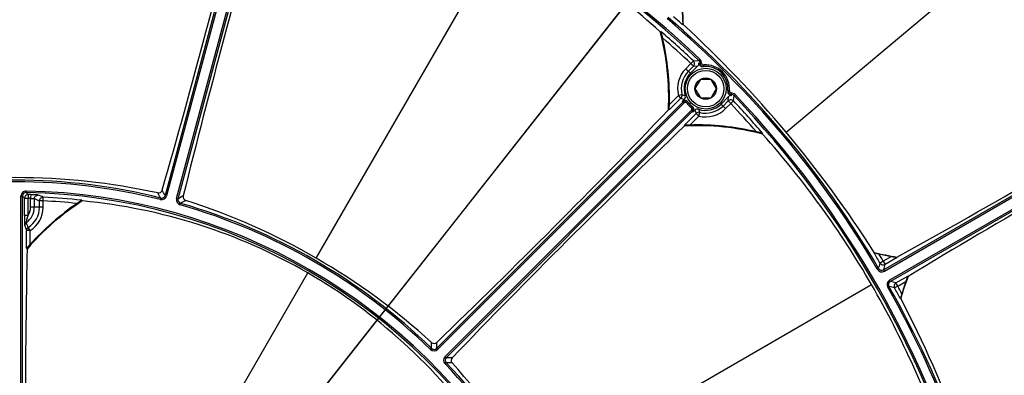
# Model space of a CAD drawing. Header units: millimetres. Extents: x 0 to 420, y -341 to 792.
# Tile 320 of 325: x 363.89 to 386.45, y 234.42 to 242.56. Entities that reach past the tile are written whole.
import ezdxf

# ---------------------------------------------------------------- set-up
doc = ezdxf.new("R2010")
doc.units = ezdxf.units.MM
doc.header["$LTSCALE"] = 23.1
doc.layers.get('0').update_dxf_attribs({"linetype": 'CONTINUOUS'})
doc.layers.add('DIM_PILOTEES', color=7, linetype='CONTINUOUS')
doc.styles.get("Standard").update_dxf_attribs({"font": 'txt', "width": 0.7})
doc.styles.add('TEXTSTYLE_4', font='txt')
doc.dimstyles.new('DIMSTYLE_3', dxfattribs={"dimtxt": 2.5, "dimasz": 3.5, "dimexe": 2, "dimexo": 0, "dimtad": 1, "dimdec": 0, "dimlfac": 5.882353, "dimdsep": 46, "dimtxsty": 'Standard', "dimblk": '_FILLED', "dimblk1": '_FILLED', "dimblk2": '_FILLED', "dimcen": 0.09, "dimazin": 2, "dimtp": 0.8, "dimtm": 0.8, "dimtfac": 1, "dimtdec": 0, "dimtofl": 0, "dimtmove": 0, "dimatfit": 3, "dimldrblk": '_FILLED', "dimfxl": 0, "dimtolj": 1, "dimarcsym": 0})
doc.dimstyles.new('DIMSTYLE_5', dxfattribs={"dimtxt": 2.5, "dimasz": 3.5, "dimexe": 2, "dimexo": 0, "dimtad": 1, "dimdec": 0, "dimlfac": 5.882353, "dimdsep": 46, "dimtxsty": 'Standard', "dimblk": '_FILLED', "dimblk1": '_FILLED', "dimblk2": '_FILLED', "dimcen": 0.09, "dimazin": 2, "dimtp": 0.8, "dimtm": 0.8, "dimtfac": 1, "dimtdec": 0, "dimtmove": 0, "dimatfit": 2, "dimldrblk": '_FILLED', "dimfxl": 0, "dimtolj": 1, "dimarcsym": 0})

# ---------------------------------------------------------------- blocks, each defined once
blk = doc.blocks.new('_FILLED')
at = {"color": 0, "linetype": 'ByBlock'}
blk.add_solid([(0, 0), (-1, 0.1429), (-1, -0.1429)], dxfattribs=at)
blk = doc.blocks.new('*D9')
at = {"layer": 'DIM_PILOTEES', "color": 2, "linetype": 'Continuous'}
for p, q in [((322.755, 216.718), (322.755, 271.478)), ((404.884, 216.276), (404.884, 271.478)), ((322.755, 269.478), (363.82, 269.478)), ((404.884, 269.478), (363.82, 269.478))]:
    blk.add_line(p, q, dxfattribs=at)
at = {"layer": 'DIM_PILOTEES', "color": 2, "linetype": 'Continuous', "xscale": 3.5, "yscale": 3.5, "zscale": 3.5, "rotation": 180}
blk.add_blockref('_FILLED', (322.755, 269.478), dxfattribs=at)
at = {"layer": 'DIM_PILOTEES', "color": 2, "linetype": 'Continuous', "xscale": 3.5, "yscale": 3.5, "zscale": 3.5}
blk.add_blockref('_FILLED', (404.884, 269.478), dxfattribs=at)
at = {"layer": 'DIM_PILOTEES', "color": 2, "linetype": 'Continuous', "insert": (363.82, 272.603), "char_height": 2.5, "width": 8.57143, "attachment_point": 2, "line_spacing_factor": 0.9}
blk.add_mtext('{\\ftxt;\\W0.0001;\\H0.0001;\\~}{\\ftxt;\\W2.2857142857;\\H2.5; }{\\ftxt;\\W0.0001;\\H0.0001;\\~}', dxfattribs=at)
blk = doc.blocks.new('*D10')
at = {"layer": 'DIM_PILOTEES', "color": 2, "linetype": 'Continuous'}
for p, q in [((363.805, 225.178), (394.111, 263.644)), ((385.898, 253.221), (363.805, 225.178)), ((341.711, 197.135), (363.805, 225.178))]:
    blk.add_line(p, q, dxfattribs=at)
at = {"layer": 'DIM_PILOTEES', "color": 2, "linetype": 'Continuous', "xscale": 3.5, "yscale": 3.5, "zscale": 3.5}
for p, rotation in [((385.898, 253.221), 51.7666965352), ((341.711, 197.135), 231.7666965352)]:
    blk.add_blockref('_FILLED', p, dxfattribs=dict(at, rotation=rotation))
at = {"layer": 'DIM_PILOTEES', "color": 2, "linetype": 'Continuous', "insert": (385.947, 258.331), "char_height": 2.5, "width": 13.83929, "attachment_point": 1, "rotation": 51.7667, "line_spacing_factor": 0.9, "style": 'TEXTSTYLE_4'}
blk.add_mtext('{\\ftxt;\\W0.0001;\\H0.0001;\\~}{\\ftxt;\\W1.3333333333;\\H2.5; }{\\ftxt;\\W0.0001;\\H0.0001;\\~}{\\ftxt;\\W0.0001;\\H0.0001;\\~}{\\ftxt;\\W2.3571428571;\\H2.5; }{\\ftxt;\\W0.0001;\\H0.0001;\\~}', dxfattribs=at)

msp = doc.modelspace()

# ---------------------------------------------------------------- linework, layer by layer
at = {"color": 7, "linetype": 'Continuous'}
for p, q in [((369.5113, 247.0679), (367.2266, 238.5412)), ((369.5452, 247.0588), (367.2605, 238.5322)), ((367.489, 238.4709), (369.7737, 246.9976)), ((367.5228, 238.4619), (369.8076, 246.9885)), ((381.4546, 239.9879), (388.4755, 245.8791)), ((370.6894, 237.1026), (375.1246, 244.7845)), ((379.0953, 242.4524), (379.0859, 242.4477)), ((379.0861, 242.4484), (379.0859, 242.4477)), ((378.5791, 242.2812), (378.5913, 242.2888)), ((379.272, 241.5595), (379.3303, 241.6213)), ((379.3303, 241.6213), (379.4519, 241.6335)), ((379.4761, 241.6589), (379.4519, 241.6335)), ((379.1548, 241.4424), (379.272, 241.5595)), ((379.26, 241.3372), (379.1548, 241.4424)), ((379.2149, 241.3823), (379.332, 241.4994)), ((379.26, 241.3372), (379.4324, 241.5097)), ((379.332, 241.4994), (379.272, 241.5595)), ((379.332, 241.4994), (379.4324, 241.5097)), ((379.5702, 241.4935), (379.5675, 241.5274)), ((383.6893, 236.8353), (391.6039, 241.4048)), ((379.4893, 241.1977), (379.3666, 240.9852)), ((379.7347, 241.1977), (379.4893, 241.1977)), ((379.8574, 240.9852), (379.7347, 241.1977)), ((383.7063, 236.8058), (391.6209, 241.3753)), ((391.7402, 241.1686), (383.8256, 236.5991)), ((379.3666, 240.9852), (379.4893, 240.7727)), ((379.7347, 240.7727), (379.8574, 240.9852)), ((380.1203, 240.9434), (380.1542, 240.9406)), ((391.7572, 241.1392), (383.8426, 236.5697)), ((378.7774, 240.4983), (379.0453, 240.7662)), ((378.7794, 240.6204), (378.9853, 240.8263)), ((379.0676, 240.8472), (378.9853, 240.8263)), ((379.0453, 240.7662), (378.9853, 240.8263)), ((379.0758, 240.6885), (379.1214, 240.7341)), ((379.4893, 240.7727), (379.7347, 240.7727)), ((380.1365, 240.8056), (379.9641, 240.6331)), ((380.1263, 240.7052), (380.1365, 240.8056)), ((380.2481, 240.7034), (380.2603, 240.8251)), ((380.2603, 240.8251), (380.2858, 240.8493)), ((379.0856, 240.6757), (373.4499, 235.0399)), ((379.1177, 240.6582), (373.4747, 235.0151)), ((379.2854, 240.4915), (373.6418, 234.8479)), ((378.7519, 240.4922), (378.7639, 240.5043)), ((378.7774, 240.4983), (378.7639, 240.5043)), ((379.1857, 240.6472), (379.2124, 240.6683)), ((379.274, 240.5589), (379.2952, 240.5855)), ((379.3117, 240.4698), (379.2854, 240.4915)), ((379.361, 240.4946), (379.3153, 240.4489)), ((380.0692, 240.528), (379.9641, 240.6331)), ((380.0091, 240.5881), (380.1263, 240.7052)), ((380.0692, 240.528), (380.1863, 240.6451)), ((380.1863, 240.6451), (380.1263, 240.7052)), ((380.1863, 240.6451), (380.2481, 240.7034)), ((379.3025, 240.4588), (373.6667, 234.823)), ((379.393, 240.4185), (379.1251, 240.1506)), ((379.4531, 240.3584), (379.2473, 240.1526)), ((379.393, 240.4185), (379.4531, 240.3584)), ((379.4531, 240.3584), (379.474, 240.4408)), ((379.1191, 240.125), (379.1311, 240.137)), ((379.1311, 240.137), (379.1251, 240.1506)), ((380.9157, 239.9645), (380.908, 239.9522)), ((363.9229, 231.1553), (363.9229, 238.5204)), ((363.9229, 238.5204), (363.958, 238.5204)), ((363.958, 231.1553), (363.958, 238.5204)), ((363.958, 238.5204), (364.0031, 238.4744)), ((364.0031, 238.0825), (364.0031, 238.4744)), ((364.0031, 238.4744), (364.088, 238.4744)), ((364.0451, 238.6404), (364.0445, 238.6053)), ((364.0445, 238.6053), (364.0899, 238.5593)), ((364.0899, 238.5593), (364.088, 238.4744)), ((364.088, 238.0825), (364.088, 238.4744)), ((364.1454, 238.558), (364.1433, 238.4731)), ((364.1433, 238.2678), (364.1433, 238.4731)), ((364.2279, 238.4628), (364.2279, 238.2678)), ((364.431, 238.4152), (364.4351, 238.5)), ((367.1155, 238.4468), (367.124, 238.4808)), ((367.2605, 238.5322), (367.2266, 238.5412)), ((367.489, 238.4709), (367.5228, 238.4619)), ((364.431, 238.2678), (364.1433, 238.2678)), ((364.3464, 238.2678), (364.3464, 238.4152)), ((364.431, 238.4152), (364.3464, 238.4152)), ((364.431, 238.2678), (364.431, 238.4152)), ((365.314, 238.4293), (365.3173, 238.415)), ((367.5718, 238.3245), (367.5815, 238.3582)), ((364.088, 238.0825), (364.0031, 238.0825)), ((364.1355, 237.7359), (364.0907, 237.8078)), ((364.0505, 237.3286), (364.0505, 237.7359)), ((364.1355, 237.7359), (364.0505, 237.7359)), ((364.1355, 237.4208), (364.1355, 237.7359)), ((364.0643, 237.3234), (364.0505, 237.3286)), ((364.0643, 237.306), (364.0643, 237.3234)), ((383.4657, 237.2281), (383.4719, 237.2365)), ((383.8681, 237.1435), (383.6801, 237.0349)), ((383.9961, 237.1192), (383.7226, 236.9613)), ((383.9942, 237.1294), (383.9961, 237.1192)), ((383.9956, 237.1196), (383.9961, 237.1192)), ((383.6801, 237.0349), (383.6069, 236.9918)), ((383.6801, 237.0349), (383.7226, 236.9613)), ((366.4394, 229.7414), (370.4943, 236.7647)), ((383.5735, 236.866), (383.5441, 236.8489)), ((383.6893, 236.8353), (383.7063, 236.8058)), ((383.9685, 236.5355), (384.242, 236.6934)), ((384.242, 236.6934), (384.2498, 236.6867)), ((375.7294, 232.0626), (383.4113, 236.4977)), ((383.8113, 236.454), (383.7818, 236.4372)), ((383.8426, 236.5697), (383.8256, 236.5991)), ((384.0109, 236.4619), (383.937, 236.4201)), ((384.0109, 236.4619), (383.9685, 236.5355)), ((384.0109, 236.4619), (384.1989, 236.5705)), ((384.0814, 236.1808), (384.071, 236.1797)), ((384.0714, 236.1802), (384.071, 236.1797)), ((373.3064, 235.0136), (373.3308, 235.0389)), ((373.4747, 235.0151), (373.4499, 235.0399)), ((373.6667, 234.823), (373.6418, 234.8479)), ((373.6657, 234.7039), (373.6404, 234.6794))]:
    msp.add_line(p, q, dxfattribs=at)
for centre, radius in [((363.8046, 225.1778), 33.745), ((363.8046, 225.1778), 33.575), ((363.8046, 225.1778), 33.405), ((363.8046, 225.1778), 33.3124), ((363.8046, 225.1778), 32.6694), ((363.8046, 225.1778), 32.6636), ((379.612, 240.9852), 0.4675), ((379.612, 240.9852), 0.4165), ((379.612, 240.9852), 0.2454)]:
    msp.add_circle(centre, radius, dxfattribs=at)
for centre, radius, start, end in [((363.8046, 225.1778), 32.725, 4.77875, 171.54338), ((363.8046, 225.1778), 32.2752, 30.42227, 49.57773), ((363.8046, 225.1778), 22.7074, 46.44249, 74.39643), ((363.8046, 225.1778), 22.7425, 46.44249, 74.39643), ((188.749, 290.0991), 185.677, 343.915877, 346.23343), ((547.8679, 193.8734), 185.677, 163.76657, 166.084123), ((364.8159, 226.9267), 20.6197, 48.18403, 60.0036), ((384.9015, 242.8802), 5.8219, 178.96551, 184.2142), ((384.9015, 242.8802), 5.8291, 180.21148, 183.10203), ((364.3671, 225.6498), 22.2076, 30.28428, 49.71572), ((364.3671, 225.6498), 22.2416, 30.28428, 49.71572), ((364.3671, 225.6498), 22.3341, 48.77417, 49.48038), ((363.8046, 225.1778), 22.6011, 49.17856, 49.22959), ((361.4797, 223.2269), 26.0755, 32.49809, 47.50191), ((372.8146, 240.7836), 5.95, 357.22492, 14.67678), ((372.8146, 240.7836), 5.9558, 357.3118, 14.56356), ((363.8046, 225.1778), 22.6149, 46.64451, 49.16766), ((363.8046, 225.1778), 22.5299, 46.64451, 48.87232), ((372.8146, 240.7836), 5.967, 358.43308, 13.22198), ((379.2718, 241.5595), 0.0851, 315.06391, 46.589), ((379.3934, 241.5719), 0.12, 358.01177, 46.44511), ((379.612, 240.9852), 0.6466, 135, 194.22636), ((379.5864, 240.3983), 1.1817, 95.25001, 96.27519), ((379.5422, 241.5761), 0.085, 182.14595, 276.75863), ((379.5569, 241.5779), 0.0787, 182.11432, 189.04122), ((379.4473, 242.3416), 0.7767, 272.35356, 274.87526), ((379.5633, 241.5782), 0.085, 188.53005, 274.70198), ((379.5633, 241.5782), 0.051, 191.83223, 274.71763), ((379.612, 240.9852), 0.544, 355.30246, 94.69754), ((379.612, 240.9852), 0.51, 355.30246, 94.69754), ((379.612, 240.9852), 0.5616, 135, 194.22636), ((379.612, 240.9852), 0.4979, 135, 199.12653), ((380.205, 240.9364), 0.085, 175.29809, 260.99969), ((380.205, 240.9364), 0.051, 175.28289, 257.4442), ((378.9852, 240.8263), 0.085, 315.02068, 14.19048), ((379.6436, 242.0786), 1.4423, 245.49308, 248.77348), ((379.484, 241.952), 1.1807, 249.3491, 253.14111), ((379.1359, 240.6283), 0.085, 36.83414, 134.98474), ((379.0613, 240.7942), 0.085, 315.00288, 19.12941), ((380.2029, 240.9154), 0.085, 173.2405, 267.85492), ((380.1863, 240.645), 0.0851, 43.411, 134.93609), ((380.9147, 240.8228), 0.7236, 174.93611, 177.64558), ((380.2048, 240.9301), 0.0787, 260.45122, 267.88448), ((380.1987, 240.7665), 0.1202, 43.55191, 92.28588), ((379.0252, 240.9596), 1.1817, 353.72481, 354.74967), ((363.8046, 225.1778), 22.7074, 15.60358, 43.5575), ((363.8046, 225.1778), 22.7426, 15.60358, 43.5575), ((294.5377, 399.3911), 185.2871, 298.868392, 301.193557), ((244.6626, 368.9291), 185.677, 313.915877, 316.23343), ((379.552, 241.0453), 0.595, 216.84339, 218.39966), ((379.144, 240.6173), 0.0825, 125.67152, 134.99175), ((379.1458, 240.6155), 0.085, 38.40563, 125.94662), ((377.9066, 239.6696), 1.5634, 39.22223, 40.47252), ((379.1457, 240.6155), 0.051, 38.39538, 123.33345), ((379.612, 240.9852), 0.544, 218.40778, 231.59222), ((379.612, 240.9852), 0.51, 218.40778, 231.59222), ((379.2424, 240.5189), 0.051, 327.51683, 51.60423), ((379.2424, 240.5189), 0.085, 324.7078, 51.59484), ((379.2552, 240.509), 0.085, 315.01628, 53.16483), ((379.421, 240.4345), 0.085, 70.87058, 134.99747), ((380.7056, 241.0168), 1.4425, 201.22661, 204.50663), ((379.612, 240.9852), 0.4979, 250.87348, 315), ((380.5788, 240.8572), 1.1807, 196.85894, 200.65079), ((379.612, 240.9852), 0.6466, 255.77364, 315), ((379.612, 240.9852), 0.5616, 255.77364, 315), ((363.8046, 225.1778), 22.5299, 41.12768, 43.35549), ((363.8046, 225.1778), 22.6149, 40.83234, 43.35549), ((379.2441, 240.5171), 0.0825, 315.01024, 325.00233), ((379.6721, 240.9251), 0.595, 231.60082, 233.15662), ((379.4531, 240.3584), 0.085, 75.80952, 134.97932), ((480.0443, 78.0843), 185.2871, 118.806443, 121.131608), ((507.5559, 106.0358), 185.677, 133.76657, 136.084123), ((379.4104, 234.1878), 5.95, 75.32322, 92.77508), ((379.4104, 234.1878), 5.9558, 75.43644, 92.6882), ((379.4104, 234.1878), 5.967, 76.77802, 91.56692), ((363.8046, 225.1778), 22.6011, 40.77041, 40.82144), ((365.5819, 226.2096), 20.5848, 29.98638, 41.82602), ((363.8046, 223.7037), 15.2437, 77.68467, 102.31533), ((363.8046, 225.1778), 13.7108, 75.98977, 104.01023), ((363.8046, 225.1778), 13.6758, 75.98977, 104.01023), ((364.0429, 238.5204), 0.12, 88.9643, 180.01247), ((364.0429, 238.5204), 0.0849, 88.93041, 180.04635), ((364.0881, 238.4743), 0.0851, 88.84929, 179.92981), ((363.8046, 225.1778), 13.4297, 31.02323, 88.97677), ((363.8046, 225.1778), 13.4647, 31.02323, 88.97677), ((363.8046, 225.1778), 13.2996, 88.54097, 88.77899), ((363.8046, 225.1778), 13.3846, 88.54097, 88.77899), ((358.2856, 223.5211), 16.08, 67.8573, 68.31213), ((358.3691, 223.5075), 16.1731, 67.9719, 68.42668), ((363.8046, 225.1778), 13.3371, 83.50209, 87.29071), ((333.2885, 218.6946), 39.1961, 30.31813, 30.5144), ((367.1446, 238.5632), 0.12, 255.97698, 345.01279), ((367.1446, 238.5631), 0.0849, 255.94483, 345.04493), ((333.1317, 218.4618), 39.5682, 30.49505, 30.69072), ((367.6049, 238.4399), 0.12, 164.99367, 254.01656), ((367.6048, 238.4398), 0.0849, 164.96153, 254.0487), ((387.0101, 204.0251), 39.5682, 119.30928, 119.50495), ((363.8046, 238.2678), 0.4233, 304.57541, 360), ((368.5646, 233.4224), 5.95, 122.9486, 139.16856), ((368.5646, 233.4224), 5.9558, 123.04088, 139.07999), ((363.8046, 238.2678), 0.3386, 326.81356, 360), ((363.8046, 238.2678), 0.5417, 301.87813, 360), ((368.5646, 233.4224), 5.967, 124.23497, 137.92599), ((363.8046, 238.2678), 0.6264, 301.87813, 360), ((363.8046, 225.1778), 13.2522, 83.92258, 87.29071), ((363.8046, 225.1778), 13.3233, 83.40362, 83.48077), ((364.1341, 225.755), 12.7148, 59.98484, 84.57967), ((363.8046, 225.1778), 13.6758, 45.98977, 74.01023), ((386.9908, 204.3051), 39.1961, 119.4856, 119.68187), ((363.8046, 225.1778), 13.7108, 45.98977, 74.01023), ((363.0676, 223.9012), 15.2437, 47.68467, 72.31533), ((364.0928, 237.8492), 0.0849, 124.41688, 179.79651), ((390.1987, 247.5864), 27.9421, 200.39352, 200.64237), ((352.545, 233.1221), 12.4603, 22.08917, 22.64348), ((364.1354, 237.7356), 0.0849, 121.74119, 179.79472), ((547.4303, 233.4242), 183.407, 178.787269, 180.694634), ((364.3671, 225.6498), 22.3341, 30.51962, 31.22583), ((384.9015, 242.8802), 5.8219, 255.7858, 261.03449), ((364.3671, 225.6498), 22.4191, 30.51962, 31.01914), ((384.9015, 242.8802), 5.8291, 256.89797, 259.78852), ((322.5767, 253.1724), 63.1388, 345.032981, 345.151107), ((383.6802, 237.0351), 0.0851, 210.58703, 299.93259), ((322.3096, 253.1187), 63.5029, 345.142199, 345.259869), ((364.1397, 225.7517), 12.7148, 35.42033, 60.01427), ((383.6468, 236.9088), 0.1189, 210.27528, 300.009), ((383.6468, 236.9087), 0.0849, 210.24355, 300.04072), ((389.6838, 234.597), 5.8219, 158.96551, 164.2142), ((365.5548, 226.1868), 20.6197, 18.18403, 30.0036), ((383.8851, 236.4961), 0.1189, 119.991, 209.72473), ((364.4946, 225.4289), 22.2076, 10.28428, 29.71572), ((383.885, 236.4962), 0.0849, 119.95927, 209.75645), ((367.4347, 175.4761), 63.1388, 74.848893, 74.967019), ((364.4946, 225.4289), 22.2416, 10.28428, 29.71572), ((367.2547, 175.2716), 63.5029, 74.740131, 74.857801), ((384.0111, 236.4619), 0.0851, 120.06741, 209.41297), ((364.4946, 225.4289), 22.4191, 28.98086, 29.48038), ((389.6838, 234.597), 5.8291, 160.21148, 163.10203), ((364.4946, 225.4289), 22.3341, 28.77417, 29.48038), ((360.9526, 224.1398), 26.0755, 12.49809, 27.50191), ((334.1352, 234.8212), 39.1961, 0.31813, 0.5144), ((333.8831, 234.698), 39.5682, 0.49505, 0.69072), ((373.3898, 235.1), 0.12, 225.98343, 315.00633), ((373.3898, 235.0999), 0.0849, 225.95129, 315.03847), ((373.7268, 234.763), 0.1202, 134.99132, 224.01889), ((363.8046, 225.1778), 13.6756, 15.98979, 44.01021), ((373.7267, 234.763), 0.0849, 134.95903, 224.05118), ((363.8046, 225.1778), 13.7109, 15.98979, 44.01021), ((373.4481, 195.5084), 39.1961, 89.4856, 89.68186), ((373.3248, 195.2563), 39.5682, 89.30928, 89.50493), ((362.528, 224.4407), 15.2437, 17.68467, 42.31533)]:
    msp.add_arc(centre, radius, start, end, dxfattribs=at)
for points, knots in [([(379.081, 242.5647), (379.0823, 242.5408), (379.0845, 242.5073), (379.0856, 242.4686), (379.0868, 242.4536), (379.0861, 242.4484)], [0, 0, 0, 0, 0.6162137, 0.8648545, 1, 1, 1, 1]), ([(378.6235, 242.1484), (378.62, 242.163), (378.6149, 242.1847), (378.6081, 242.2133), (378.6033, 242.2337), (378.5988, 242.2527), (378.5954, 242.2674), (378.5933, 242.2773), (378.5919, 242.2831), (378.5918, 242.2863), (378.5909, 242.2886), (378.5913, 242.2888)], [0, 0, 0, 0, 0.3120212, 0.4643995, 0.6115354, 0.74961, 0.8714752, 0.922307, 0.9628832, 0.9897924, 1, 1, 1, 1]), ([(378.7774, 240.4983), (378.7771, 240.4984), (378.7772, 240.5001), (378.7766, 240.5041), (378.777, 240.5135), (378.777, 240.5268), (378.7774, 240.5432), (378.7778, 240.5613), (378.7785, 240.5872), (378.779, 240.6071), (378.7794, 240.6204)], [0, 0, 0, 0, 0.0087208, 0.0312227, 0.111751, 0.2267257, 0.3634032, 0.5134855, 0.6717517, 1, 1, 1, 1]), ([(379.2473, 240.1526), (379.2339, 240.1522), (379.2141, 240.1517), (379.1881, 240.151), (379.17, 240.1506), (379.1536, 240.1501), (379.1403, 240.1502), (379.1309, 240.1498), (379.1269, 240.1504), (379.1252, 240.1502), (379.1251, 240.1506)], [0, 0, 0, 0, 0.3282477, 0.4865137, 0.6365958, 0.7732731, 0.8882479, 0.9687769, 0.991279, 1, 1, 1, 1]), ([(380.9157, 239.9645), (380.9154, 239.9641), (380.9131, 239.965), (380.9099, 239.9651), (380.9041, 239.9665), (380.8942, 239.9686), (380.8796, 239.972), (380.8606, 239.9765), (380.8401, 239.9813), (380.8115, 239.9881), (380.7898, 239.9932), (380.7752, 239.9966)], [0, 0, 0, 0, 0.0102076, 0.0371168, 0.077693, 0.1285248, 0.25039, 0.3884646, 0.5356005, 0.6879788, 1, 1, 1, 1]), ([(364.1433, 238.4731), (364.1536, 238.4726), (364.1727, 238.4712), (364.1984, 238.469), (364.2158, 238.4657), (364.2256, 238.4646), (364.2279, 238.4628)], [0, 0, 0, 0, 0.3617712, 0.6745809, 0.8969091, 1, 1, 1, 1]), ([(364.3159, 238.5477), (364.3105, 238.5498), (364.2916, 238.5503), (364.2558, 238.5541), (364.2045, 238.5561), (364.1661, 238.5575), (364.1454, 238.558)], [0, 0, 0, 0, 0.1010496, 0.3238509, 0.6376716, 1, 1, 1, 1]), ([(364.2279, 238.4628), (364.228, 238.485), (364.247, 238.5311), (364.2938, 238.5485), (364.3159, 238.5477)], [0, 0, 0, 0, 0.5005962, 1, 1, 1, 1]), ([(364.3464, 238.4152), (364.3464, 238.4374), (364.3657, 238.4838), (364.4129, 238.501), (364.4351, 238.5)], [0, 0, 0, 0, 0.500599, 1, 1, 1, 1]), ([(367.056, 238.5966), (367.0763, 238.5922), (367.1226, 238.5994), (367.1518, 238.6367), (367.1578, 238.6576)], [0, 0, 0, 0, 0.4884956, 1, 1, 1, 1]), ([(367.6406, 238.5282), (367.6353, 238.5071), (367.642, 238.4602), (367.6785, 238.4308), (367.6983, 238.4245)], [0, 0, 0, 0, 0.5115096, 1, 1, 1, 1]), ([(365.314, 238.4293), (365.3141, 238.4289), (365.3124, 238.428), (365.3105, 238.4261), (365.3065, 238.4233), (365.2996, 238.4183), (365.2888, 238.4108), (365.2744, 238.4009), (365.2586, 238.3902), (365.2362, 238.3749), (365.2192, 238.3633), (365.2077, 238.3555)], [0, 0, 0, 0, 0.0091557, 0.0330211, 0.0698512, 0.11722, 0.2348208, 0.3722535, 0.5214623, 0.6776842, 1, 1, 1, 1]), ([(364.0031, 238.0825), (364.0031, 238.0569), (364.0032, 238.0072), (364.0037, 237.947), (364.0048, 237.9038), (364.0054, 237.8786), (364.0068, 237.8613), (364.007, 237.8522), (364.008, 237.8495)], [0, 0, 0, 0, 0.3293195, 0.6397305, 0.7748143, 0.8857468, 0.9633572, 1, 1, 1, 1]), ([(364.0449, 237.9193), (364.0443, 237.9218), (364.0468, 237.9298), (364.0492, 237.9443), (364.0545, 237.964), (364.0627, 237.9944), (364.0744, 238.034), (364.0837, 238.0662), (364.088, 238.0825)], [0, 0, 0, 0, 0.0452742, 0.1412431, 0.2664178, 0.4059061, 0.7004779, 1, 1, 1, 1]), ([(364.1355, 237.4208), (364.1263, 237.4107), (364.1128, 237.3957), (364.0951, 237.3761), (364.0826, 237.3623), (364.0713, 237.3499), (364.0627, 237.3406), (364.057, 237.3347), (364.0539, 237.3313), (364.0519, 237.3299), (364.0508, 237.3285), (364.0505, 237.3286)], [0, 0, 0, 0, 0.3254546, 0.4827521, 0.6324195, 0.7694593, 0.8856858, 0.9320875, 0.9679451, 0.9910812, 1, 1, 1, 1]), ([(383.4657, 237.2281), (383.466, 237.2285), (383.4686, 237.2275), (383.4725, 237.2274), (383.4793, 237.2258), (383.4843, 237.2248), (383.4872, 237.2242)], [0, 0, 0, 0, 0.0787914, 0.2849854, 0.5998069, 1, 1, 1, 1]), ([(383.4872, 237.2242), (383.4939, 237.2227), (383.5249, 237.2157), (383.5559, 237.2085), (383.5801, 237.2029)], [0, 0, 0, 0, 0.2165096, 1, 1, 1, 1]), ([(383.8681, 237.1435), (383.8938, 237.1388), (383.9304, 237.1327), (383.9726, 237.1241), (383.9898, 237.1218), (383.9956, 237.1196)], [0, 0, 0, 0, 0.6039261, 0.8575687, 1, 1, 1, 1]), ([(384.2364, 236.675), (384.2338, 236.6675), (384.2214, 236.6326), (384.2088, 236.5978), (384.1989, 236.5705)], [0, 0, 0, 0, 0.2155833, 1, 1, 1, 1]), ([(384.242, 236.6934), (384.2423, 236.6931), (384.2412, 236.6909), (384.2407, 236.6875), (384.2386, 236.6817), (384.2372, 236.6775), (384.2364, 236.675)], [0, 0, 0, 0, 0.0789014, 0.2861855, 0.6013724, 1, 1, 1, 1]), ([(384.1064, 236.2914), (384.0994, 236.2685), (384.09, 236.2362), (384.0778, 236.1994), (384.0738, 236.1849), (384.0714, 236.1802)], [0, 0, 0, 0, 0.6162137, 0.8648545, 1, 1, 1, 1]), ([(373.3298, 235.1731), (373.3451, 235.1592), (373.3889, 235.1422), (373.4328, 235.1599), (373.4485, 235.175)], [0, 0, 0, 0, 0.4884956, 1, 1, 1, 1]), ([(373.8018, 234.8216), (373.7868, 234.806), (373.7691, 234.762), (373.786, 234.7183), (373.8, 234.7029)], [0, 0, 0, 0, 0.5115096, 1, 1, 1, 1])]:
    msp.add_open_spline(points, degree=3, knots=knots, dxfattribs=at)
for points in [[(379.4519, 241.6335), (379.4674, 241.6188), (379.4775, 241.5964), (379.4783, 241.575)], [(379.4324, 241.5097), (379.4484, 241.5257), (379.4581, 241.5503), (379.4572, 241.5729)], [(380.1997, 240.8304), (380.1771, 240.8313), (380.1525, 240.8216), (380.1365, 240.8056)], [(380.2603, 240.8251), (380.2456, 240.8406), (380.2232, 240.8507), (380.2019, 240.8514)]]:
    msp.add_open_spline(points, degree=3, dxfattribs=at)
at = {"layer": 'DIM_PILOTEES', "color": 2, "linetype": 'Continuous'}
msp.add_arc((363.8046, 225.1778), 35.7006, 264.59274, 51.7667, dxfattribs=at)

# ---------------------------------------------------------------- dimensions: what is measured, and where the dimension line sits
dim = msp.add_linear_dim(base=(404.8843, 269.4785), p1=(322.7549, 216.7182), p2=(404.8843, 216.2759), text='{\\ftxt;\\W0.0001;\\H0.0001;\\~}{\\ftxt;\\W2.2857142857;\\H2.5; }{\\ftxt;\\W0.0001;\\H0.0001;\\~}', dimstyle='DIMSTYLE_3', dxfattribs=at)
dim.commit()
dim.dimension.update_dxf_attribs({"geometry": '*D9', "text_midpoint": (363.4624, 269.4785), "dimtype": 160})
dim = msp.add_diameter_dim_2p(p1=(385.8985, 253.2205), p2=(341.7108, 197.1351), text='{\\ftxt;\\W0.0001;\\H0.0001;\\~}{\\ftxt;\\W1.3333333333;\\H2.5; }{\\ftxt;\\W0.0001;\\H0.0001;\\~}{\\ftxt;\\W0.0001;\\H0.0001;\\~}{\\ftxt;\\W2.3571428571;\\H2.5; }{\\ftxt;\\W0.0001;\\H0.0001;\\~}', dimstyle='DIMSTYLE_5', override={"dimpost": '<>'}, dxfattribs=at)
dim.commit()
dim.dimension.update_dxf_attribs({"geometry": '*D10', "text_midpoint": (389.9732, 259.4022), "dimtype": 163})

doc.saveas('drawing.dxf')
